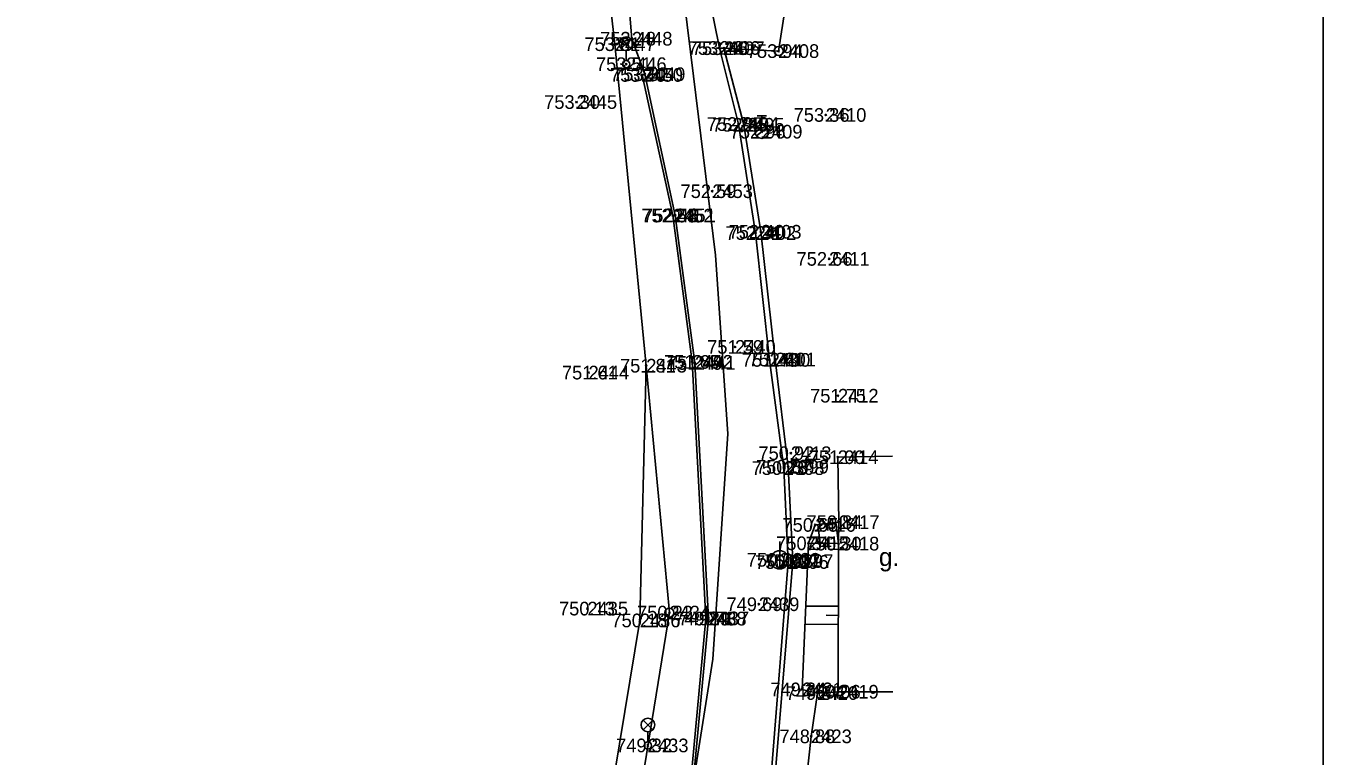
# Model space of a CAD drawing. Extents: x -844765 to -843273, y -997542 to -995529.
# Drawn here: x -844693.3 to -844622, y -995641.4 to -995601.3 of the extents above; entities that cross this region are included whole.
import ezdxf

# ---------------------------------------------------------------- set-up
doc = ezdxf.new("R2010")
doc.units = 0
for name, color, linetype in [('Benešův rám', 7, 'Continuous'), ('Betonový strop', 7, 'Continuous'), ('Doplněk polohopisu', 7, 'Continuous'), ('Groma', 7, 'Continuous'), ('Klenba', 7, 'Continuous'), ('Osa', 7, 'Continuous'), ('Popisy budov', 7, 'Continuous'), ('Přítoky', 7, 'Continuous'), ('Sítě podzemní nerozlišené', 7, 'Continuous'), ('Vrstva 1', 7, 'Continuous'), ('Vrstva 63', 7, 'Continuous'), ('Číslo bodu', 7, 'Continuous'), ('Řezy', 7, 'Continuous')]:
    doc.layers.add(name, color=color, linetype=linetype)

msp = doc.modelspace()

# ---------------------------------------------------------------- linework, layer by layer
at = {"layer": 'Benešův rám'}
msp.add_lwpolyline([(-844648.68, -995637.91), (-844649.81, -995637.98), (-844650.16, -995640.36), (-844650.8, -995646.22)], dxfattribs=at)
at = {"layer": 'Betonový strop'}
for p, q in [((-844655.2, -995602.53), (-844654.95, -995602.54)), ((-844659.44, -995604.01), (-844659.3, -995603.97))]:
    msp.add_line(p, q, dxfattribs=at)
for points in [[(-844664.62, -995534.22), (-844664.19, -995548.9), (-844664.11, -995551.46), (-844664.11, -995554.94), (-844664.09, -995556.05), (-844664.03, -995560.43), (-844663.85, -995562.6), (-844663.76, -995565.37), (-844663.63, -995567.81), (-844663.36, -995571.12), (-844662.67, -995574.45), (-844662.62, -995578.07), (-844662.26, -995590.78), (-844660.94, -995602.32), (-844659.22, -995619.99), (-844659.57, -995633.99), (-844661.51, -995645.77), (-844663.46, -995656.24), (-844664.88, -995662.78)], [(-844662.62, -995578.07), (-844660.74, -995582.48), (-844657.18, -995581.9), (-844656.29, -995588.22), (-844655.54, -995594.78), (-844656.67, -995595.2), (-844655.2, -995602.53)], [(-844662.62, -995578.07), (-844660.99, -995590.42), (-844660.01, -995602.02)], [(-844654.95, -995602.54), (-844651.95, -995602.7), (-844650.65, -995594.33), (-844655.54, -995594.78)], [(-844659.3, -995603.97), (-844660.01, -995602.02), (-844660.94, -995602.32)], [(-844655.2, -995602.53), (-844654.15, -995606.71), (-844653.21, -995612.7), (-844652.44, -995619.67), (-844651.66, -995625.62), (-844651.43, -995630.78), (-844652.32, -995642.03), (-844653.29, -995651.57), (-844654.17, -995661.62), (-844654.3, -995664.98), (-844654.14, -995669.09)], [(-844653.93, -995669.1), (-844654.06, -995664.89), (-844653.93, -995661.62), (-844653.02, -995651.48), (-844652.1, -995642.04), (-844651.17, -995630.73), (-844651.42, -995625.54), (-844652.13, -995619.65), (-844652.92, -995612.63), (-844653.86, -995606.75), (-844654.95, -995602.54)], [(-844657.06, -995645.96), (-844655.94, -995633.89), (-844656.69, -995619.78), (-844657.75, -995611.74), (-844659.44, -995604.01)], [(-844659.3, -995603.97), (-844657.63, -995611.73), (-844656.55, -995619.84), (-844655.8, -995633.88), (-844656.94, -995646.02)], [(-844659.22, -995619.99), (-844657.95, -995633.56), (-844659.93, -995645.89), (-844660.83, -995656.6), (-844662.63, -995669.46), (-844662.5, -995680.65), (-844666.57, -995688.36), (-844665.42, -995694.87), (-844661.25, -995699.68), (-844662.8, -995702.87)]]:
    msp.add_lwpolyline(points, dxfattribs=at)
at = {"layer": 'Doplněk polohopisu'}
msp.add_line((-844651.89, -995631.16), (-844651.89, -995629.66), dxfattribs=at)
msp.add_circle((-844651.89, -995630.66), 0.5, dxfattribs=at)
at = {"layer": 'Groma'}
for p, q in [((-844660.594, -995602.558), (-844660.066, -995602.03)), ((-844660.058, -995602.555), (-844660.586, -995602.026)), ((-844660.33, -995603.22), (-844660.33, -995602.67)), ((-844659.394, -995639.998), (-844658.866, -995639.47)), ((-844658.858, -995639.995), (-844659.386, -995639.466)), ((-844659.13, -995640.66), (-844659.13, -995640.11))]:
    msp.add_line(p, q, dxfattribs=at)
for centre, radius in [((-844660.33, -995602.295), 0.375), ((-844651.95, -995602.7), 0.25), ((-844660.33, -995603.42), 0.2), ((-844657.95, -995633.56), 0.25), ((-844659.13, -995639.735), 0.375), ((-844659.13, -995640.86), 0.2)]:
    msp.add_circle(centre, radius, dxfattribs=at)
at = {"layer": 'Klenba'}
for p, q in [((-844645.7, -995624.97), (-844648.7, -995625.02)), ((-844648.7, -995625.02), (-844648.64, -995628.59)), ((-844648.64, -995628.59), (-844648.65, -995629.77)), ((-844648.65, -995629.77), (-844648.68, -995637.91)), ((-844645.68, -995637.921), (-844648.68, -995637.91))]:
    msp.add_line(p, q, dxfattribs=at)
at = {"layer": 'Osa'}
for points in [[(-844658.903, -995680.2), (-844659.185, -995674.135), (-844659.71, -995670.325), (-844659.53, -995659.64), (-844658.235, -995653.065), (-844655.555, -995636.12), (-844654.74, -995623.74), (-844655.415, -995613.92), (-844656.623, -995604.085), (-844657.83, -995594.25), (-844658.533, -995587.498), (-844659.235, -995580.745), (-844660.07, -995563.3), (-844659.88, -995547.705), (-844659.82, -995540.9), (-844659.9, -995538.365), (-844659.78, -995536.68)], [(-844648.64, -995628.59), (-844649.94, -995628.74), (-844650.31, -995629.75), (-844648.65, -995629.77)], [(-844650.31, -995629.75), (-844650.66, -995637.78), (-844649.81, -995637.98)]]:
    msp.add_lwpolyline(points, dxfattribs=at)
at = {"layer": 'Popisy budov'}
for p, q in [((-844653.12, -995606.255), (-844652.62, -995606.255)), ((-844652.87, -995606.755), (-844652.87, -995606.255)), ((-844653.164, -995607.361), (-844652.574, -995606.898))]:
    msp.add_line(p, q, dxfattribs=at)
msp.add_circle((-844652.87, -995607.13), 0.375, dxfattribs=at)
at = {"layer": 'Přítoky'}
for p, q in [((-844649.791, -995628.723), (-844649.671, -995629.758)), ((-844649.294, -995628.665), (-844649.25, -995629.045)), ((-844648.797, -995628.608), (-844648.663, -995629.77)), ((-844648.663, -995633.211), (-844650.461, -995633.204)), ((-844648.665, -995633.711), (-844649.339, -995633.708)), ((-844648.666, -995634.211), (-844650.504, -995634.204))]:
    msp.add_line(p, q, dxfattribs=at)
at = {"layer": 'Sítě podzemní nerozlišené'}
for p, q in [((-844660.94, -995602.32), (-844660.99, -995602.27)), ((-844660.94, -995602.32), (-844660.99, -995602.37)), ((-844660.94, -995602.32), (-844660.89, -995602.27)), ((-844660.94, -995602.32), (-844660.89, -995602.37)), ((-844660.01, -995602.02), (-844660.06, -995601.97)), ((-844660.01, -995602.02), (-844660.06, -995602.07)), ((-844660.01, -995602.02), (-844659.96, -995601.97)), ((-844660.01, -995602.02), (-844659.96, -995602.07)), ((-844655.2, -995602.53), (-844655.25, -995602.48)), ((-844655.2, -995602.53), (-844655.25, -995602.58)), ((-844655.2, -995602.53), (-844655.15, -995602.48)), ((-844655.2, -995602.53), (-844655.15, -995602.58)), ((-844654.95, -995602.54), (-844655, -995602.49)), ((-844654.95, -995602.54), (-844655, -995602.59)), ((-844654.95, -995602.54), (-844654.9, -995602.49)), ((-844654.95, -995602.54), (-844654.9, -995602.59)), ((-844651.95, -995602.7), (-844652, -995602.65)), ((-844651.95, -995602.7), (-844652, -995602.75)), ((-844651.95, -995602.7), (-844651.9, -995602.65)), ((-844651.95, -995602.7), (-844651.9, -995602.75)), ((-844660.33, -995603.42), (-844660.38, -995603.37)), ((-844660.33, -995603.42), (-844660.38, -995603.47)), ((-844660.33, -995603.42), (-844660.28, -995603.37)), ((-844660.33, -995603.42), (-844660.28, -995603.47)), ((-844659.44, -995604.01), (-844659.49, -995603.96)), ((-844659.44, -995604.01), (-844659.49, -995604.06)), ((-844659.44, -995604.01), (-844659.39, -995603.96)), ((-844659.44, -995604.01), (-844659.39, -995604.06)), ((-844659.3, -995603.97), (-844659.35, -995603.92)), ((-844659.3, -995603.97), (-844659.35, -995604.02)), ((-844659.3, -995603.97), (-844659.25, -995603.92)), ((-844659.3, -995603.97), (-844659.25, -995604.02)), ((-844663.05, -995605.5), (-844663.1, -995605.45)), ((-844663.05, -995605.5), (-844663, -995605.45)), ((-844663.05, -995605.5), (-844663.1, -995605.55)), ((-844663.05, -995605.5), (-844663, -995605.55)), ((-844649.36, -995606.21), (-844649.41, -995606.16)), ((-844649.36, -995606.21), (-844649.31, -995606.16)), ((-844654.15, -995606.71), (-844654.2, -995606.66)), ((-844654.15, -995606.71), (-844654.2, -995606.76)), ((-844654.15, -995606.71), (-844654.1, -995606.66)), ((-844654.15, -995606.71), (-844654.1, -995606.76)), ((-844653.86, -995606.75), (-844653.91, -995606.7)), ((-844653.86, -995606.75), (-844653.91, -995606.8)), ((-844653.86, -995606.75), (-844653.81, -995606.7)), ((-844653.86, -995606.75), (-844653.81, -995606.8)), ((-844649.36, -995606.21), (-844649.41, -995606.26)), ((-844649.36, -995606.21), (-844649.31, -995606.26)), ((-844652.87, -995607.13), (-844652.92, -995607.08)), ((-844652.87, -995607.13), (-844652.92, -995607.18)), ((-844652.87, -995607.13), (-844652.82, -995607.08)), ((-844652.87, -995607.13), (-844652.82, -995607.18)), ((-844655.59, -995610.4), (-844655.64, -995610.35)), ((-844655.59, -995610.4), (-844655.64, -995610.45)), ((-844655.59, -995610.4), (-844655.54, -995610.35)), ((-844655.59, -995610.4), (-844655.54, -995610.45)), ((-844657.75, -995611.74), (-844657.8, -995611.69)), ((-844657.75, -995611.74), (-844657.8, -995611.79)), ((-844657.75, -995611.74), (-844657.7, -995611.69)), ((-844657.75, -995611.74), (-844657.7, -995611.79)), ((-844657.63, -995611.73), (-844657.68, -995611.68)), ((-844657.63, -995611.73), (-844657.68, -995611.78)), ((-844657.63, -995611.73), (-844657.58, -995611.68)), ((-844657.63, -995611.73), (-844657.58, -995611.78)), ((-844652.92, -995612.63), (-844652.97, -995612.58)), ((-844652.92, -995612.63), (-844652.87, -995612.58)), ((-844653.21, -995612.7), (-844653.26, -995612.65)), ((-844653.21, -995612.7), (-844653.26, -995612.75)), ((-844653.21, -995612.7), (-844653.16, -995612.65)), ((-844653.21, -995612.7), (-844653.16, -995612.75)), ((-844652.92, -995612.63), (-844652.97, -995612.68)), ((-844652.92, -995612.63), (-844652.87, -995612.68)), ((-844649.18, -995614.12), (-844649.23, -995614.07)), ((-844649.18, -995614.12), (-844649.23, -995614.17)), ((-844649.18, -995614.12), (-844649.13, -995614.07)), ((-844649.18, -995614.12), (-844649.13, -995614.17)), ((-844654.34, -995618.96), (-844654.39, -995618.91)), ((-844654.34, -995618.96), (-844654.39, -995619.01)), ((-844654.34, -995618.96), (-844654.29, -995618.91)), ((-844654.34, -995618.96), (-844654.29, -995619.01)), ((-844652.44, -995619.67), (-844652.49, -995619.62)), ((-844652.44, -995619.67), (-844652.49, -995619.72)), ((-844652.44, -995619.67), (-844652.39, -995619.62)), ((-844652.44, -995619.67), (-844652.39, -995619.72)), ((-844652.13, -995619.65), (-844652.18, -995619.6)), ((-844652.13, -995619.65), (-844652.18, -995619.7)), ((-844652.13, -995619.65), (-844652.08, -995619.6)), ((-844652.13, -995619.65), (-844652.08, -995619.7)), ((-844662.39, -995620.37), (-844662.44, -995620.32)), ((-844662.39, -995620.37), (-844662.44, -995620.42)), ((-844662.39, -995620.37), (-844662.34, -995620.32)), ((-844662.39, -995620.37), (-844662.34, -995620.42)), ((-844659.22, -995619.99), (-844659.27, -995619.94)), ((-844659.22, -995619.99), (-844659.27, -995620.04)), ((-844659.22, -995619.99), (-844659.17, -995619.94)), ((-844659.22, -995619.99), (-844659.17, -995620.04)), ((-844656.69, -995619.78), (-844656.74, -995619.73)), ((-844656.69, -995619.78), (-844656.74, -995619.83)), ((-844656.69, -995619.78), (-844656.64, -995619.73)), ((-844656.69, -995619.78), (-844656.64, -995619.83)), ((-844656.55, -995619.84), (-844656.6, -995619.79)), ((-844656.55, -995619.84), (-844656.6, -995619.89)), ((-844656.55, -995619.84), (-844656.5, -995619.79)), ((-844656.55, -995619.84), (-844656.5, -995619.89)), ((-844648.69, -995621.64), (-844648.74, -995621.59)), ((-844648.69, -995621.64), (-844648.74, -995621.69)), ((-844648.69, -995621.64), (-844648.64, -995621.59)), ((-844648.69, -995621.64), (-844648.64, -995621.69)), ((-844651.28, -995624.8), (-844651.33, -995624.75)), ((-844651.28, -995624.8), (-844651.33, -995624.85)), ((-844651.28, -995624.8), (-844651.23, -995624.75)), ((-844651.28, -995624.8), (-844651.23, -995624.85)), ((-844648.7, -995625.02), (-844648.75, -995624.97)), ((-844648.7, -995625.02), (-844648.75, -995625.07)), ((-844648.7, -995625.02), (-844648.65, -995624.97)), ((-844648.7, -995625.02), (-844648.65, -995625.07)), ((-844651.66, -995625.62), (-844651.71, -995625.57)), ((-844651.66, -995625.62), (-844651.71, -995625.67)), ((-844651.66, -995625.62), (-844651.61, -995625.57)), ((-844651.66, -995625.62), (-844651.61, -995625.67)), ((-844651.42, -995625.54), (-844651.47, -995625.49)), ((-844651.42, -995625.54), (-844651.47, -995625.59)), ((-844651.42, -995625.54), (-844651.37, -995625.49)), ((-844651.42, -995625.54), (-844651.37, -995625.59)), ((-844649.94, -995628.74), (-844649.99, -995628.69)), ((-844649.94, -995628.74), (-844649.99, -995628.79)), ((-844649.94, -995628.74), (-844649.89, -995628.69)), ((-844649.94, -995628.74), (-844649.89, -995628.79)), ((-844648.64, -995628.59), (-844648.69, -995628.54)), ((-844648.64, -995628.59), (-844648.69, -995628.64)), ((-844648.64, -995628.59), (-844648.59, -995628.54)), ((-844648.64, -995628.59), (-844648.59, -995628.64)), ((-844650.31, -995629.75), (-844650.36, -995629.7)), ((-844650.31, -995629.75), (-844650.36, -995629.8)), ((-844650.31, -995629.75), (-844650.26, -995629.7)), ((-844650.31, -995629.75), (-844650.26, -995629.8)), ((-844648.65, -995629.77), (-844648.7, -995629.72)), ((-844648.65, -995629.77), (-844648.7, -995629.82)), ((-844648.65, -995629.77), (-844648.6, -995629.72)), ((-844648.65, -995629.77), (-844648.6, -995629.82)), ((-844651.89, -995630.66), (-844651.94, -995630.61)), ((-844651.89, -995630.66), (-844651.94, -995630.71)), ((-844651.89, -995630.66), (-844651.84, -995630.61)), ((-844651.89, -995630.66), (-844651.84, -995630.71)), ((-844651.43, -995630.78), (-844651.48, -995630.73)), ((-844651.43, -995630.78), (-844651.48, -995630.83)), ((-844651.43, -995630.78), (-844651.38, -995630.73)), ((-844651.43, -995630.78), (-844651.38, -995630.83)), ((-844651.17, -995630.73), (-844651.22, -995630.68)), ((-844651.17, -995630.73), (-844651.22, -995630.78)), ((-844651.17, -995630.73), (-844651.12, -995630.68)), ((-844651.17, -995630.73), (-844651.12, -995630.78)), ((-844653.04, -995633.1), (-844653.09, -995633.05)), ((-844653.04, -995633.1), (-844653.09, -995633.15)), ((-844653.04, -995633.1), (-844652.99, -995633.05)), ((-844653.04, -995633.1), (-844652.99, -995633.15)), ((-844662.45, -995633.34), (-844662.5, -995633.29)), ((-844662.45, -995633.34), (-844662.5, -995633.39)), ((-844662.45, -995633.34), (-844662.4, -995633.29)), ((-844662.45, -995633.34), (-844662.4, -995633.39)), ((-844659.57, -995633.99), (-844659.62, -995633.94)), ((-844659.57, -995633.99), (-844659.52, -995633.94)), ((-844657.95, -995633.56), (-844658, -995633.51)), ((-844657.95, -995633.56), (-844658, -995633.61)), ((-844657.95, -995633.56), (-844657.9, -995633.51)), ((-844657.95, -995633.56), (-844657.9, -995633.61)), ((-844655.94, -995633.89), (-844655.99, -995633.84)), ((-844655.94, -995633.89), (-844655.99, -995633.94)), ((-844655.94, -995633.89), (-844655.89, -995633.84)), ((-844655.94, -995633.89), (-844655.89, -995633.94)), ((-844655.8, -995633.88), (-844655.85, -995633.83)), ((-844655.8, -995633.88), (-844655.85, -995633.93)), ((-844655.8, -995633.88), (-844655.75, -995633.83)), ((-844655.8, -995633.88), (-844655.75, -995633.93)), ((-844659.57, -995633.99), (-844659.62, -995634.04)), ((-844659.57, -995633.99), (-844659.52, -995634.04)), ((-844650.66, -995637.78), (-844650.71, -995637.73)), ((-844650.66, -995637.78), (-844650.71, -995637.83)), ((-844650.66, -995637.78), (-844650.61, -995637.73)), ((-844650.66, -995637.78), (-844650.61, -995637.83)), ((-844649.81, -995637.98), (-844649.86, -995637.93)), ((-844649.81, -995637.98), (-844649.86, -995638.03)), ((-844649.81, -995637.98), (-844649.76, -995637.93)), ((-844649.81, -995637.98), (-844649.76, -995638.03)), ((-844648.68, -995637.91), (-844648.73, -995637.86)), ((-844648.68, -995637.91), (-844648.73, -995637.96)), ((-844648.68, -995637.91), (-844648.63, -995637.86)), ((-844648.68, -995637.91), (-844648.63, -995637.96)), ((-844650.16, -995640.36), (-844650.21, -995640.31)), ((-844650.16, -995640.36), (-844650.21, -995640.41)), ((-844650.16, -995640.36), (-844650.11, -995640.31)), ((-844650.16, -995640.36), (-844650.11, -995640.41)), ((-844659.13, -995640.86), (-844659.18, -995640.81)), ((-844659.13, -995640.86), (-844659.18, -995640.91)), ((-844659.13, -995640.86), (-844659.08, -995640.81)), ((-844659.13, -995640.86), (-844659.08, -995640.91))]:
    msp.add_line(p, q, dxfattribs=at)
at = {"layer": 'Vrstva 63'}
msp.add_lwpolyline([(-844622.042, -995719.006), (-844622.042, -995529.006), (-844764.542, -995529.006), (-844764.542, -995719.006)], close=True, dxfattribs=at)

# ---------------------------------------------------------------- texts
at = {"layer": 'Vrstva 1'}
msp.add_text('g.', height=1, dxfattribs=at).set_placement((-844646.437, -995631.002))
at = {"layer": 'Číslo bodu'}
for s, p in [('2448', (-844660.01, -995602.395)), ('2447', (-844660.94, -995602.695)), ('2406', (-844655.2, -995602.905)), ('2407', (-844654.95, -995602.915)), ('2408', (-844651.95, -995603.075)), ('2446', (-844660.33, -995603.795)), ('2450', (-844659.44, -995604.385)), ('2449', (-844659.3, -995604.345)), ('2445', (-844663.05, -995605.875)), ('2410', (-844649.36, -995606.585)), ('2404', (-844654.15, -995607.085)), ('2405', (-844653.86, -995607.125)), ('2409', (-844652.87, -995607.505)), ('2453', (-844655.59, -995610.775)), ('2452', (-844657.75, -995612.115)), ('2451', (-844657.63, -995612.105)), ('2402', (-844653.21, -995613.075)), ('2403', (-844652.92, -995613.005)), ('2411', (-844649.18, -995614.495)), ('2440', (-844654.34, -995619.335)), ('2443', (-844659.22, -995620.365)), ('2442', (-844656.69, -995620.155)), ('2441', (-844656.55, -995620.215)), ('2400', (-844652.44, -995620.045)), ('2401', (-844652.13, -995620.025)), ('2444', (-844662.39, -995620.745)), ('2412', (-844648.69, -995622.015)), ('2413', (-844651.28, -995625.175)), ('2414', (-844648.7, -995625.395)), ('2398', (-844651.66, -995625.995)), ('2399', (-844651.42, -995625.915)), ('2417', (-844648.64, -995628.965)), ('2416', (-844649.94, -995629.115)), ('2415', (-844650.31, -995630.125)), ('2418', (-844648.65, -995630.145)), ('2422', (-844651.89, -995631.035)), ('2396', (-844651.43, -995631.155)), ('2397', (-844651.17, -995631.105)), ('2435', (-844662.45, -995633.715)), ('2434', (-844657.95, -995633.935)), ('2439', (-844653.04, -995633.475)), ('2436', (-844659.57, -995634.365)), ('2438', (-844655.94, -995634.265)), ('2437', (-844655.8, -995634.255)), ('2421', (-844650.66, -995638.155)), ('2419', (-844648.68, -995638.285)), ('2420', (-844649.81, -995638.355)), ('2423', (-844650.16, -995640.735)), ('2433', (-844659.13, -995641.235))]:
    msp.add_text(s, height=0.75, dxfattribs=at).set_placement(p)
at = {"layer": 'Řezy'}
for s, p in [('753.48', (-844661.752, -995602.395)), ('753.61', (-844662.614, -995602.695)), ('753.42', (-844656.942, -995602.905)), ('753.46', (-844656.713, -995602.915)), ('753.94', (-844653.695, -995603.075)), ('753.51', (-844661.983, -995603.795)), ('753.40', (-844661.215, -995604.385)), ('753.32', (-844661.042, -995604.345)), ('753.30', (-844664.825, -995605.875)), ('753.36', (-844651.123, -995606.585)), ('752.85', (-844655.892, -995607.085)), ('752.85', (-844655.602, -995607.125)), ('752.96', (-844654.636, -995607.505)), ('752.59', (-844657.335, -995610.775)), ('752.58', (-844659.492, -995612.115)), ('752.46', (-844659.393, -995612.105)), ('752.31', (-844654.863, -995613.075)), ('752.40', (-844654.695, -995613.005)), ('752.66', (-844650.963, -995614.495)), ('751.59', (-844655.872, -995619.335)), ('751.81', (-844660.661, -995620.365)), ('751.65', (-844658.24, -995620.155)), ('751.49', (-844658.082, -995620.215)), ('751.48', (-844653.969, -995620.045)), ('751.61', (-844653.592, -995620.025)), ('751.61', (-844663.852, -995620.745)), ('751.75', (-844650.219, -995622.015)), ('750.92', (-844653.057, -995625.175)), ('751.00', (-844650.294, -995625.395)), ('750.78', (-844653.434, -995625.995)), ('750.87', (-844653.194, -995625.915)), ('750.84', (-844650.414, -995628.965)), ('750.65', (-844651.735, -995629.115)), ('750.34', (-844652.084, -995630.125)), ('750.30', (-844650.457, -995630.145)), ('750.08', (-844653.697, -995631.035)), ('750.09', (-844653.24, -995631.155)), ('750.17', (-844652.732, -995631.105)), ('750.13', (-844664.012, -995633.715)), ('750.23', (-844659.724, -995633.935)), ('749.69', (-844654.809, -995633.475)), ('750.18', (-844661.132, -995634.365)), ('749.89', (-844657.688, -995634.265)), ('749.71', (-844657.456, -995634.255)), ('749.34', (-844652.405, -995638.155)), ('750.06', (-844650.508, -995638.285)), ('749.37', (-844651.555, -995638.355)), ('748.88', (-844651.902, -995640.735)), ('749.32', (-844660.875, -995641.235))]:
    msp.add_text(s, height=0.75, dxfattribs=at).set_placement(p)

doc.saveas('drawing.dxf')
